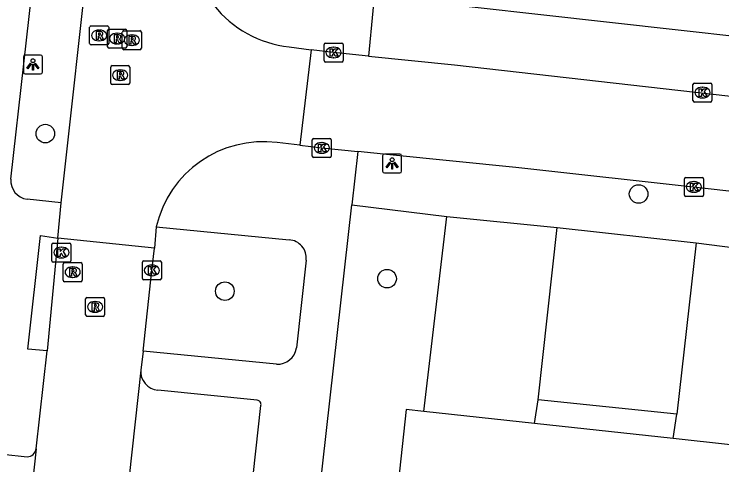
# Model space of a CAD drawing. Extents: x 161928 to 163055, y 386475 to 387428.
# Drawn here: x 162086.04 to 162123.25, y 386927.81 to 386951.52 of the extents above; entities that cross this region are included whole.
import ezdxf

# ---------------------------------------------------------------- set-up
doc = ezdxf.new("R2010")
doc.units = 0
for name, color, linetype in [('IMGEO_Boom', 7, 'Continuous'), ('IMGEO_Kolk', 7, 'Continuous'), ('IMGEO_Lichtpunt', 7, 'Continuous'), ('IMGEO_Pand', 7, 'Continuous'), ('IMGEO_Rijbaan_lokaal_open', 7, 'Continuous'), ('IMGEO_Rioolput', 7, 'Continuous'), ('IMGEO_Voetpad_gesloten', 7, 'Continuous'), ('IMGEO_Voetpad_open', 7, 'Continuous')]:
    doc.layers.add(name, color=color, linetype=linetype)

msp = doc.modelspace()

# ---------------------------------------------------------------- linework, layer by layer
at = {"layer": 'IMGEO_Boom'}
for centre in [(162087.678, 386945.233), (162118.874, 386942.059), (162105.649, 386937.604), (162097.119, 386936.945)]:
    msp.add_circle(centre, 0.489, dxfattribs=at)
at = {"layer": 'IMGEO_Kolk'}
for p, q in [((162102.334, 386949.073), (162102.334, 386949.925)), ((162102.409, 386949.999), (162103.261, 386949.999)), ((162103.335, 386949.925), (162103.335, 386949.073)), ((162102.822, 386949.779), (162102.847, 386949.779)), ((162102.845, 386949.219), (162102.82, 386949.219)), ((162103.261, 386948.999), (162102.409, 386948.999)), ((162121.732, 386946.967), (162121.732, 386947.819)), ((162121.807, 386947.893), (162122.659, 386947.893)), ((162122.22, 386947.673), (162122.245, 386947.673)), ((162122.733, 386947.819), (162122.733, 386946.967)), ((162122.659, 386946.893), (162121.807, 386946.893)), ((162122.243, 386947.113), (162122.218, 386947.113)), ((162101.714, 386944.055), (162101.714, 386944.907)), ((162101.789, 386944.981), (162102.641, 386944.981)), ((162102.202, 386944.761), (162102.227, 386944.761)), ((162102.715, 386944.907), (162102.715, 386944.055)), ((162102.641, 386943.981), (162101.789, 386943.981)), ((162102.225, 386944.201), (162102.2, 386944.201)), ((162121.283, 386942.003), (162121.283, 386942.855)), ((162121.358, 386942.929), (162122.21, 386942.929)), ((162122.284, 386942.855), (162122.284, 386942.003)), ((162121.771, 386942.709), (162121.796, 386942.709)), ((162121.794, 386942.149), (162121.769, 386942.149)), ((162122.21, 386941.929), (162121.358, 386941.929)), ((162088.096, 386939.476), (162088.948, 386939.476)), ((162088.021, 386938.55), (162088.021, 386939.402)), ((162088.509, 386939.256), (162088.534, 386939.256)), ((162089.022, 386939.402), (162089.022, 386938.55)), ((162088.532, 386938.696), (162088.507, 386938.696)), ((162088.948, 386938.476), (162088.096, 386938.476)), ((162092.78, 386937.615), (162092.78, 386938.467)), ((162092.855, 386938.541), (162093.707, 386938.541)), ((162093.781, 386938.467), (162093.781, 386937.615)), ((162093.268, 386938.321), (162093.293, 386938.321)), ((162093.291, 386937.761), (162093.266, 386937.761)), ((162093.707, 386937.541), (162092.855, 386937.541))]:
    msp.add_line(p, q, dxfattribs=at)
for points in [[(162102.334, 386949.073), (162102.334, 386949.925)], [(162102.409, 386949.999), (162103.261, 386949.999)], [(162103.335, 386949.925), (162103.335, 386949.073)], [(162102.655, 386949.699), (162102.778, 386949.699), (162102.778, 386949.548), (162102.908, 386949.699), (162103.072, 386949.699), (162102.926, 386949.548), (162103.079, 386949.299), (162102.927, 386949.299), (162102.842, 386949.463), (162102.778, 386949.396), (162102.778, 386949.299), (162102.655, 386949.299), (162102.655, 386949.699)], [(162103.261, 386948.999), (162102.409, 386948.999)], [(162121.732, 386946.967), (162121.732, 386947.819)], [(162121.807, 386947.893), (162122.659, 386947.893)], [(162122.733, 386947.819), (162122.733, 386946.967)], [(162122.053, 386947.593), (162122.176, 386947.593), (162122.176, 386947.442), (162122.306, 386947.593), (162122.47, 386947.593), (162122.324, 386947.442), (162122.477, 386947.193), (162122.325, 386947.193), (162122.24, 386947.357), (162122.176, 386947.29), (162122.176, 386947.193), (162122.053, 386947.193), (162122.053, 386947.593)], [(162122.659, 386946.893), (162121.807, 386946.893)], [(162101.714, 386944.055), (162101.714, 386944.907)], [(162101.789, 386944.981), (162102.641, 386944.981)], [(162102.035, 386944.681), (162102.158, 386944.681), (162102.158, 386944.53), (162102.288, 386944.681), (162102.452, 386944.681), (162102.306, 386944.53), (162102.459, 386944.281), (162102.307, 386944.281), (162102.222, 386944.445), (162102.158, 386944.378), (162102.158, 386944.281), (162102.035, 386944.281), (162102.035, 386944.681)], [(162102.715, 386944.907), (162102.715, 386944.055)], [(162102.641, 386943.981), (162101.789, 386943.981)], [(162121.283, 386942.003), (162121.283, 386942.855)], [(162121.358, 386942.929), (162122.21, 386942.929)], [(162122.284, 386942.855), (162122.284, 386942.003)], [(162121.604, 386942.629), (162121.727, 386942.629), (162121.727, 386942.478), (162121.857, 386942.629), (162122.021, 386942.629), (162121.875, 386942.478), (162122.028, 386942.229), (162121.876, 386942.229), (162121.791, 386942.393), (162121.727, 386942.326), (162121.727, 386942.229), (162121.604, 386942.229), (162121.604, 386942.629)], [(162122.21, 386941.929), (162121.358, 386941.929)], [(162088.096, 386939.476), (162088.948, 386939.476)], [(162088.021, 386938.55), (162088.021, 386939.402)], [(162088.342, 386939.176), (162088.465, 386939.176), (162088.465, 386939.025), (162088.595, 386939.176), (162088.759, 386939.176), (162088.613, 386939.025), (162088.766, 386938.776), (162088.614, 386938.776), (162088.529, 386938.94), (162088.465, 386938.873), (162088.465, 386938.776), (162088.342, 386938.776), (162088.342, 386939.176)], [(162089.022, 386939.402), (162089.022, 386938.55)], [(162088.948, 386938.476), (162088.096, 386938.476)], [(162092.78, 386937.615), (162092.78, 386938.467)], [(162092.855, 386938.541), (162093.707, 386938.541)], [(162093.781, 386938.467), (162093.781, 386937.615)], [(162093.101, 386938.241), (162093.224, 386938.241), (162093.224, 386938.09), (162093.354, 386938.241), (162093.518, 386938.241), (162093.372, 386938.09), (162093.525, 386937.841), (162093.373, 386937.841), (162093.288, 386938.005), (162093.224, 386937.938), (162093.224, 386937.841), (162093.101, 386937.841), (162093.101, 386938.241)], [(162093.707, 386937.541), (162092.855, 386937.541)]]:
    msp.add_lwpolyline(points, dxfattribs=at)
for centre, start, end in [((162102.411, 386949.923), 91.552, 178.448), ((162102.411, 386949.923), 91.552, 178.448), ((162103.259, 386949.923), 1.552, 88.448), ((162103.259, 386949.923), 1.552, 88.448), ((162102.411, 386949.075), 181.552, 268.448), ((162102.411, 386949.075), 181.552, 268.448), ((162103.259, 386949.075), 271.552, 358.448), ((162103.259, 386949.075), 271.552, 358.448), ((162121.809, 386947.817), 91.552, 178.448), ((162121.809, 386947.817), 91.552, 178.448), ((162122.657, 386947.817), 1.552, 88.448), ((162122.657, 386947.817), 1.552, 88.448), ((162121.809, 386946.969), 181.552, 268.448), ((162121.809, 386946.969), 181.552, 268.448), ((162122.657, 386946.969), 271.552, 358.448), ((162122.657, 386946.969), 271.552, 358.448), ((162101.791, 386944.905), 91.552, 178.448), ((162101.791, 386944.905), 91.552, 178.448), ((162102.639, 386944.905), 1.552, 88.448), ((162102.639, 386944.905), 1.552, 88.448), ((162101.791, 386944.057), 181.552, 268.448), ((162101.791, 386944.057), 181.552, 268.448), ((162102.639, 386944.057), 271.552, 358.448), ((162102.639, 386944.057), 271.552, 358.448), ((162121.36, 386942.853), 91.552, 178.448), ((162121.36, 386942.853), 91.552, 178.448), ((162122.208, 386942.853), 1.552, 88.448), ((162122.208, 386942.853), 1.552, 88.448), ((162121.36, 386942.005), 181.552, 268.448), ((162121.36, 386942.005), 181.552, 268.448), ((162122.208, 386942.005), 271.552, 358.448), ((162122.208, 386942.005), 271.552, 358.448), ((162088.098, 386939.4), 91.552, 178.448), ((162088.098, 386939.4), 91.552, 178.448), ((162088.946, 386939.4), 1.552, 88.448), ((162088.946, 386939.4), 1.552, 88.448), ((162088.098, 386938.552), 181.552, 268.448), ((162088.098, 386938.552), 181.552, 268.448), ((162088.946, 386938.552), 271.552, 358.448), ((162088.946, 386938.552), 271.552, 358.448), ((162092.857, 386938.465), 91.552, 178.448), ((162092.857, 386938.465), 91.552, 178.448), ((162093.705, 386938.465), 1.552, 88.448), ((162093.705, 386938.465), 1.552, 88.448), ((162092.857, 386937.617), 181.552, 268.448), ((162092.857, 386937.617), 181.552, 268.448), ((162093.705, 386937.617), 271.552, 358.448), ((162093.705, 386937.617), 271.552, 358.448)]:
    msp.add_arc(centre, 0.0765, start, end, dxfattribs=at)
for centre, major_axis, ratio, start_param, end_param in [((162102.821, 386949.499), (-0.387, 0.002), 0.722429, 4.712389, 7.853982), ((162102.846, 386949.499), (-0.39, 0.002), 0.717154, 1.570796, 4.712389), ((162122.219, 386947.393), (-0.387, 0.002), 0.722429, 4.712389, 7.853982), ((162122.244, 386947.393), (-0.39, 0.002), 0.717154, 1.570796, 4.712389), ((162102.201, 386944.481), (-0.387, 0.002), 0.722429, 4.712389, 7.853982), ((162102.226, 386944.481), (-0.39, 0.002), 0.717154, 1.570796, 4.712389), ((162121.77, 386942.429), (-0.387, 0.002), 0.722429, 4.712389, 7.853982), ((162121.795, 386942.429), (-0.39, 0.002), 0.717154, 1.570796, 4.712389), ((162088.508, 386938.976), (-0.387, 0.002), 0.722429, 4.712389, 7.853982), ((162088.533, 386938.976), (-0.39, 0.002), 0.717154, 1.570796, 4.712389), ((162093.267, 386938.041), (-0.387, 0.002), 0.722429, 4.712389, 7.853982), ((162093.292, 386938.041), (-0.39, 0.002), 0.717154, 1.570796, 4.712389)]:
    msp.add_ellipse(centre, major_axis=major_axis, ratio=ratio, start_param=start_param, end_param=end_param, dxfattribs=at)
at = {"layer": 'IMGEO_Lichtpunt'}
for p, q in [((162086.526, 386949.272), (162086.526, 386948.465)), ((162086.526, 386949.272), (162086.526, 386948.465)), ((162087.428, 386949.367), (162086.62, 386949.367)), ((162087.428, 386949.367), (162086.62, 386949.367)), ((162087.522, 386948.465), (162087.522, 386949.272)), ((162087.522, 386948.465), (162087.522, 386949.272)), ((162086.62, 386948.371), (162087.428, 386948.371)), ((162086.62, 386948.371), (162087.428, 386948.371)), ((162105.414, 386944.064), (162105.414, 386943.257)), ((162105.414, 386944.064), (162105.414, 386943.257)), ((162106.316, 386944.159), (162105.508, 386944.159)), ((162106.316, 386944.159), (162105.508, 386944.159)), ((162106.41, 386943.257), (162106.41, 386944.064)), ((162106.41, 386943.257), (162106.41, 386944.064)), ((162105.508, 386943.163), (162106.316, 386943.163)), ((162105.508, 386943.163), (162106.316, 386943.163))]:
    msp.add_line(p, q, dxfattribs=at)
for points in [[(162086.9, 386948.936), (162086.939, 386948.908), (162086.751, 386948.646), (162086.713, 386948.673), (162086.9, 386948.936)], [(162087.002, 386948.888), (162087.049, 386948.888), (162087.049, 386948.566), (162087.002, 386948.566), (162087.002, 386948.888)], [(162087.112, 386948.908), (162087.15, 386948.935), (162087.337, 386948.673), (162087.298, 386948.645), (162087.112, 386948.908)], [(162105.788, 386943.728), (162105.827, 386943.7), (162105.639, 386943.438), (162105.601, 386943.465), (162105.788, 386943.728)], [(162105.89, 386943.68), (162105.937, 386943.68), (162105.937, 386943.358), (162105.89, 386943.358), (162105.89, 386943.68)], [(162106, 386943.7), (162106.038, 386943.727), (162106.225, 386943.465), (162106.186, 386943.437), (162106, 386943.7)]]:
    msp.add_lwpolyline(points, dxfattribs=at)
for centre in [(162087.025, 386949.07), (162105.913, 386943.862)]:
    msp.add_circle(centre, 0.0994, dxfattribs=at)
for centre, start, end in [((162086.62, 386949.272), 90, 180), ((162086.62, 386949.272), 90, 180), ((162087.428, 386949.272), 0, 90), ((162087.428, 386949.272), 0, 90), ((162086.62, 386948.465), 180, 270), ((162086.62, 386948.465), 180, 270), ((162087.428, 386948.465), 270, 0), ((162087.428, 386948.465), 270, 360), ((162105.508, 386944.064), 90, 180), ((162105.508, 386944.064), 90, 180), ((162106.316, 386944.064), 0, 90), ((162106.316, 386944.064), 0, 90), ((162105.508, 386943.257), 180, 270), ((162105.508, 386943.257), 180, 270), ((162106.316, 386943.257), 270, 0), ((162106.316, 386943.257), 270, 360)]:
    msp.add_arc(centre, 0.0946, start, end, dxfattribs=at)
at = {"layer": 'IMGEO_Pand'}
for points in [[(162107.583, 386930.614), (162106.651, 386930.715), (162104.628, 386912.06), (162125.661, 386909.778)], [(162113.398, 386929.983), (162107.583, 386930.614)], [(162120.69, 386929.192), (162113.398, 386929.983)], [(162126.717, 386928.538), (162120.69, 386929.192)]]:
    msp.add_lwpolyline(points, dxfattribs=at)
at = {"layer": 'IMGEO_Rijbaan_lokaal_open'}
for points in [[(162088.516, 386941.59), (162090.068, 386955.665)], [(162100.497, 386949.798), (162101.654, 386949.639)], [(162101.654, 386949.639), (162101.068, 386944.624)], [(162104.668, 386949.313), (162102.835, 386949.499), (162101.654, 386949.639)], [(162104.668, 386949.313), (162109.188, 386948.853), (162150.621, 386944.151), (162154.226, 386943.737)], [(162101.068, 386944.624), (162099.871, 386944.758)], [(162101.068, 386944.624), (162102.215, 386944.481), (162104.108, 386944.29)], [(162153.716, 386938.744), (162151.574, 386939), (162129.076, 386941.601), (162122.372, 386942.346), (162112.423, 386943.452), (162105.799, 386944.119), (162104.108, 386944.29)], [(162088.34, 386939.739), (162088.516, 386941.59)], [(162093.513, 386940.322), (162093.422, 386939.204)], [(162088.34, 386939.739), (162087.775, 386933.809)], [(162093.422, 386939.204), (162088.34, 386939.739)], [(162092.825, 386933.795), (162093.281, 386938.041), (162093.422, 386939.204)], [(162087.202, 386928.662), (162087.775, 386933.809)], [(162092.825, 386933.795), (162092.691, 386932.799)], [(162092.691, 386932.799), (162088.711, 386896.367)], [(162087.202, 386928.662), (162083.328, 386893.374), (162081.119, 386873.495), (162080.519, 386868.055)]]:
    msp.add_lwpolyline(points, dxfattribs=at)
for centre, radius, start, end in [((162101.127, 386955.623), 5.859, 173.0248, 263.8251), ((162099.13, 386939.046), 5.76, 82.609, 167.1982)]:
    msp.add_arc(centre, radius, start, end, dxfattribs=at)
at = {"layer": 'IMGEO_Rioolput'}
for p, q in [((162090.008, 386949.972), (162090.008, 386950.824)), ((162090.083, 386950.898), (162090.935, 386950.898)), ((162090.496, 386950.678), (162090.521, 386950.678)), ((162090.954, 386949.806), (162090.954, 386950.658)), ((162091.009, 386950.824), (162091.009, 386949.972)), ((162091.029, 386950.732), (162091.881, 386950.732)), ((162091.801, 386950.648), (162092.653, 386950.648)), ((162091.955, 386950.658), (162091.955, 386949.806)), ((162091.442, 386950.512), (162091.467, 386950.512)), ((162091.726, 386949.722), (162091.726, 386950.574)), ((162092.214, 386950.428), (162092.239, 386950.428)), ((162092.727, 386950.574), (162092.727, 386949.722)), ((162090.935, 386949.898), (162090.083, 386949.898)), ((162090.519, 386950.118), (162090.494, 386950.118)), ((162091.465, 386949.952), (162091.44, 386949.952)), ((162092.237, 386949.868), (162092.212, 386949.868)), ((162091.881, 386949.732), (162091.029, 386949.732)), ((162092.653, 386949.648), (162091.801, 386949.648)), ((162091.189, 386948.809), (162092.041, 386948.809)), ((162091.114, 386947.883), (162091.114, 386948.735)), ((162091.602, 386948.589), (162091.627, 386948.589)), ((162092.115, 386948.735), (162092.115, 386947.883)), ((162091.625, 386948.029), (162091.6, 386948.029)), ((162092.041, 386947.809), (162091.189, 386947.809)), ((162088.615, 386937.52), (162088.615, 386938.372)), ((162088.69, 386938.446), (162089.542, 386938.446)), ((162089.616, 386938.372), (162089.616, 386937.52)), ((162089.103, 386938.226), (162089.128, 386938.226)), ((162089.126, 386937.666), (162089.101, 386937.666)), ((162089.542, 386937.446), (162088.69, 386937.446)), ((162089.793, 386935.694), (162089.793, 386936.546)), ((162089.868, 386936.62), (162090.72, 386936.62)), ((162090.794, 386936.546), (162090.794, 386935.694)), ((162090.281, 386936.4), (162090.306, 386936.4)), ((162090.304, 386935.84), (162090.279, 386935.84)), ((162090.72, 386935.62), (162089.868, 386935.62))]:
    msp.add_line(p, q, dxfattribs=at)
for points in [[(162090.008, 386949.972), (162090.008, 386950.824)], [(162090.083, 386950.898), (162090.935, 386950.898)], [(162090.954, 386949.806), (162090.954, 386950.658)], [(162091.009, 386950.824), (162091.009, 386949.972)], [(162091.029, 386950.732), (162091.881, 386950.732)], [(162091.801, 386950.648), (162092.653, 386950.648)], [(162091.955, 386950.658), (162091.955, 386949.806)], [(162090.597, 386950.596), (162090.345, 386950.598), (162090.345, 386950.198)], [(162090.345, 386950.198), (162090.469, 386950.198), (162090.469, 386950.36), (162090.48, 386950.36)], [(162090.523, 386950.517), (162090.469, 386950.517), (162090.469, 386950.436)], [(162090.469, 386950.436), (162090.521, 386950.436)], [(162090.527, 386950.331), (162090.598, 386950.198), (162090.738, 386950.198), (162090.673, 386950.324)], [(162091.543, 386950.43), (162091.291, 386950.432), (162091.291, 386950.032)], [(162091.469, 386950.351), (162091.415, 386950.351), (162091.415, 386950.27)], [(162091.415, 386950.27), (162091.467, 386950.27)], [(162091.726, 386949.722), (162091.726, 386950.574)], [(162092.315, 386950.346), (162092.063, 386950.348), (162092.063, 386949.948)], [(162092.241, 386950.267), (162092.187, 386950.267), (162092.187, 386950.186)], [(162092.727, 386950.574), (162092.727, 386949.722)], [(162090.935, 386949.898), (162090.083, 386949.898)], [(162091.291, 386950.032), (162091.415, 386950.032), (162091.415, 386950.194), (162091.426, 386950.194)], [(162091.473, 386950.165), (162091.544, 386950.032), (162091.684, 386950.032), (162091.619, 386950.158)], [(162092.063, 386949.948), (162092.187, 386949.948), (162092.187, 386950.11), (162092.198, 386950.11)], [(162092.187, 386950.186), (162092.239, 386950.186)], [(162092.245, 386950.081), (162092.316, 386949.948), (162092.456, 386949.948), (162092.391, 386950.074)], [(162091.881, 386949.732), (162091.029, 386949.732)], [(162092.653, 386949.648), (162091.801, 386949.648)], [(162091.189, 386948.809), (162092.041, 386948.809)], [(162091.114, 386947.883), (162091.114, 386948.735)], [(162091.703, 386948.507), (162091.451, 386948.509), (162091.451, 386948.109)], [(162091.629, 386948.428), (162091.575, 386948.428), (162091.575, 386948.347)], [(162092.115, 386948.735), (162092.115, 386947.883)], [(162091.451, 386948.109), (162091.575, 386948.109), (162091.575, 386948.271), (162091.586, 386948.271)], [(162091.575, 386948.347), (162091.627, 386948.347)], [(162091.633, 386948.242), (162091.704, 386948.109), (162091.844, 386948.109), (162091.779, 386948.235)], [(162092.041, 386947.809), (162091.189, 386947.809)], [(162088.615, 386937.52), (162088.615, 386938.372)], [(162088.69, 386938.446), (162089.542, 386938.446)], [(162089.616, 386938.372), (162089.616, 386937.52)], [(162089.204, 386938.144), (162088.952, 386938.146), (162088.952, 386937.746)], [(162089.13, 386938.065), (162089.076, 386938.065), (162089.076, 386937.984)], [(162089.076, 386937.984), (162089.128, 386937.984)], [(162088.952, 386937.746), (162089.076, 386937.746), (162089.076, 386937.908), (162089.087, 386937.908)], [(162089.134, 386937.879), (162089.205, 386937.746), (162089.345, 386937.746), (162089.28, 386937.872)], [(162089.542, 386937.446), (162088.69, 386937.446)], [(162089.793, 386935.694), (162089.793, 386936.546)], [(162089.868, 386936.62), (162090.72, 386936.62)], [(162090.794, 386936.546), (162090.794, 386935.694)], [(162090.382, 386936.318), (162090.13, 386936.32), (162090.13, 386935.92)], [(162090.308, 386936.239), (162090.254, 386936.239), (162090.254, 386936.158)], [(162090.254, 386936.158), (162090.306, 386936.158)], [(162090.13, 386935.92), (162090.254, 386935.92), (162090.254, 386936.082), (162090.265, 386936.082)], [(162090.312, 386936.053), (162090.383, 386935.92), (162090.523, 386935.92), (162090.458, 386936.046)], [(162090.72, 386935.62), (162089.868, 386935.62)]]:
    msp.add_lwpolyline(points, dxfattribs=at)
for centre, radius, start, end in [((162090.085, 386950.822), 0.0765, 91.552, 178.448), ((162090.085, 386950.822), 0.0765, 91.552, 178.448), ((162090.933, 386950.822), 0.0765, 1.552, 88.448), ((162090.933, 386950.822), 0.0765, 1.552, 88.448), ((162091.031, 386950.656), 0.0765, 91.552, 178.448), ((162091.031, 386950.656), 0.0765, 91.552, 178.448), ((162091.803, 386950.572), 0.0765, 91.552, 178.448), ((162091.803, 386950.572), 0.0765, 91.552, 178.448), ((162091.879, 386950.656), 0.0765, 1.552, 88.448), ((162091.879, 386950.656), 0.0765, 1.552, 88.448), ((162092.651, 386950.572), 0.0765, 1.552, 88.448), ((162092.651, 386950.572), 0.0765, 1.552, 88.448), ((162090.479, 386950.307), 0.0533, 26.0293, 88.6989), ((162090.505, 386950.625), 0.19, 274.7715, 282.9687), ((162090.529, 386950.421), 0.0964, 77.0061, 93.1865), ((162090.543, 386950.478), 0.0378, 276.6634, 79.6772), ((162090.596, 386950.486), 0.109, 350.3612, 89.416), ((162090.594, 386950.486), 0.112, 277.5842, 350.9817), ((162090.578, 386950.271), 0.108, 29.5134, 73.7905), ((162091.451, 386950.459), 0.19, 274.7715, 282.9687), ((162091.475, 386950.255), 0.0964, 77.0061, 93.1865), ((162091.489, 386950.312), 0.0378, 276.6634, 79.6772), ((162091.542, 386950.32), 0.109, 350.3612, 89.416), ((162091.54, 386950.32), 0.112, 277.5842, 350.9817), ((162092.247, 386950.171), 0.0964, 77.0061, 93.1865), ((162092.261, 386950.228), 0.0378, 276.6634, 79.6772), ((162092.314, 386950.236), 0.109, 350.3612, 89.416), ((162090.085, 386949.974), 0.0765, 181.552, 268.448), ((162090.085, 386949.974), 0.0765, 181.552, 268.448), ((162090.933, 386949.974), 0.0765, 271.552, 358.448), ((162090.933, 386949.974), 0.0765, 271.552, 358.448), ((162091.425, 386950.141), 0.0533, 26.0293, 88.6989), ((162091.524, 386950.105), 0.108, 29.5134, 73.7905), ((162092.197, 386950.057), 0.0533, 26.0293, 88.6989), ((162092.223, 386950.375), 0.19, 274.7715, 282.9687), ((162092.312, 386950.236), 0.112, 277.5842, 350.9817), ((162092.296, 386950.021), 0.108, 29.5134, 73.7905), ((162091.031, 386949.808), 0.0765, 181.552, 268.448), ((162091.031, 386949.808), 0.0765, 181.552, 268.448), ((162091.803, 386949.724), 0.0765, 181.552, 268.448), ((162091.803, 386949.724), 0.0765, 181.552, 268.448), ((162091.879, 386949.808), 0.0765, 271.552, 358.448), ((162091.879, 386949.808), 0.0765, 271.552, 358.448), ((162092.651, 386949.724), 0.0765, 271.552, 358.448), ((162092.651, 386949.724), 0.0765, 271.552, 358.448), ((162091.191, 386948.733), 0.0765, 91.552, 178.448), ((162091.191, 386948.733), 0.0765, 91.552, 178.448), ((162092.039, 386948.733), 0.0765, 1.552, 88.448), ((162092.039, 386948.733), 0.0765, 1.552, 88.448), ((162091.635, 386948.332), 0.0964, 77.0061, 93.1865), ((162091.649, 386948.389), 0.0378, 276.6634, 79.6772), ((162091.702, 386948.397), 0.109, 350.3612, 89.416), ((162091.7, 386948.397), 0.112, 277.5842, 350.9817), ((162091.585, 386948.218), 0.0533, 26.0293, 88.6989), ((162091.611, 386948.536), 0.19, 274.7715, 282.9687), ((162091.684, 386948.182), 0.108, 29.5134, 73.7905), ((162091.191, 386947.885), 0.0765, 181.552, 268.448), ((162091.191, 386947.885), 0.0765, 181.552, 268.448), ((162092.039, 386947.885), 0.0765, 271.552, 358.448), ((162092.039, 386947.885), 0.0765, 271.552, 358.448), ((162088.692, 386938.37), 0.0765, 91.552, 178.448), ((162088.692, 386938.37), 0.0765, 91.552, 178.448), ((162089.54, 386938.37), 0.0765, 1.552, 88.448), ((162089.54, 386938.37), 0.0765, 1.552, 88.448), ((162089.112, 386938.173), 0.19, 274.7715, 282.9687), ((162089.136, 386937.969), 0.0964, 77.0061, 93.1865), ((162089.15, 386938.026), 0.0378, 276.6634, 79.6772), ((162089.203, 386938.034), 0.109, 350.3612, 89.416), ((162089.201, 386938.034), 0.112, 277.5842, 350.9817), ((162089.086, 386937.855), 0.0533, 26.0293, 88.6989), ((162089.185, 386937.819), 0.108, 29.5134, 73.7905), ((162088.692, 386937.522), 0.0765, 181.552, 268.448), ((162088.692, 386937.522), 0.0765, 181.552, 268.448), ((162089.54, 386937.522), 0.0765, 271.552, 358.448), ((162089.54, 386937.522), 0.0765, 271.552, 358.448), ((162089.87, 386936.544), 0.0765, 91.552, 178.448), ((162089.87, 386936.544), 0.0765, 91.552, 178.448), ((162090.718, 386936.544), 0.0765, 1.552, 88.448), ((162090.718, 386936.544), 0.0765, 1.552, 88.448), ((162090.29, 386936.347), 0.19, 274.7715, 282.9687), ((162090.314, 386936.143), 0.0964, 77.0061, 93.1865), ((162090.328, 386936.2), 0.0378, 276.6634, 79.6772), ((162090.381, 386936.208), 0.109, 350.3612, 89.416), ((162090.379, 386936.208), 0.112, 277.5842, 350.9817), ((162090.363, 386935.993), 0.108, 29.5134, 73.7905), ((162090.264, 386936.029), 0.0533, 26.0293, 88.6989), ((162089.87, 386935.696), 0.0765, 181.552, 268.448), ((162089.87, 386935.696), 0.0765, 181.552, 268.448), ((162090.718, 386935.696), 0.0765, 271.552, 358.448), ((162090.718, 386935.696), 0.0765, 271.552, 358.448)]:
    msp.add_arc(centre, radius, start, end, dxfattribs=at)
for centre, major_axis, ratio, start_param, end_param in [((162090.495, 386950.398), (-0.387, 0.002), 0.722429, 4.712389, 7.853982), ((162090.52, 386950.398), (-0.39, 0.002), 0.717154, 1.570796, 4.712389), ((162091.441, 386950.232), (-0.387, 0.002), 0.722429, 4.712389, 7.853982), ((162091.466, 386950.232), (-0.39, 0.002), 0.717154, 1.570796, 4.712389), ((162092.213, 386950.148), (-0.387, 0.002), 0.722429, 4.712389, 7.853982), ((162092.238, 386950.148), (-0.39, 0.002), 0.717154, 1.570796, 4.712389), ((162091.601, 386948.309), (-0.387, 0.002), 0.722429, 4.712389, 7.853982), ((162091.626, 386948.309), (-0.39, 0.002), 0.717154, 1.570796, 4.712389), ((162089.102, 386937.946), (-0.387, 0.002), 0.722429, 4.712389, 7.853982), ((162089.127, 386937.946), (-0.39, 0.002), 0.717154, 1.570796, 4.712389), ((162090.28, 386936.12), (-0.387, 0.002), 0.722429, 4.712389, 7.853982), ((162090.305, 386936.12), (-0.39, 0.002), 0.717154, 1.570796, 4.712389)]:
    msp.add_ellipse(centre, major_axis=major_axis, ratio=ratio, start_param=start_param, end_param=end_param, dxfattribs=at)
at = {"layer": 'IMGEO_Voetpad_gesloten'}
msp.add_lwpolyline([(162087.775, 386933.809), (162086.755, 386933.901), (162087.423, 386939.883), (162088.34, 386939.739)], dxfattribs=at)
at = {"layer": 'IMGEO_Voetpad_open'}
for points in [[(162085.869, 386942.836), (162087.232, 386954.979)], [(162105.127, 386954.086), (162104.668, 386949.313)], [(162160.037, 386946.303), (162106.663, 386952.287)], [(162104.108, 386944.29), (162103.8, 386941.487)], [(162088.516, 386941.59), (162086.716, 386941.783)], [(162099.956, 386907.286), (162103.8, 386941.487)], [(162103.8, 386941.487), (162108.784, 386940.868)], [(162107.583, 386930.614), (162108.784, 386940.868)], [(162108.784, 386940.868), (162114.586, 386940.287)], [(162093.513, 386940.322), (162100.492, 386939.644)], [(162113.596, 386931.233), (162114.586, 386940.287)], [(162114.586, 386940.287), (162121.901, 386939.481)], [(162121.901, 386939.481), (162120.884, 386930.474)], [(162121.901, 386939.481), (162127.915, 386938.713)], [(162101.386, 386938.584), (162100.883, 386933.96)], [(162099.829, 386933.104), (162092.825, 386933.795)], [(162098.812, 386931.214), (162093.595, 386931.745)], [(162095.28, 386896.824), (162099.016, 386930.929)], [(162113.398, 386929.983), (162113.596, 386931.233)], [(162120.884, 386930.474), (162113.596, 386931.233)], [(162120.69, 386929.192), (162120.884, 386930.474)], [(162085.447, 386928.366), (162086.72, 386928.238)]]:
    msp.add_lwpolyline(points, dxfattribs=at)
for centre, radius, start, end in [((162086.829, 386942.741), 0.964, 174.3373, 263.2869), ((162100.447, 386938.699), 0.946, 352.9864, 87.302), ((162099.889, 386934.108), 1.005, 266.6037, 351.5594), ((162093.671, 386932.725), 0.983, 175.6709, 265.5675), ((162098.789, 386930.982), 0.233, 346.7896, 84.3998), ((162086.711, 386928.735), 0.497, 271.0757, 351.5984)]:
    msp.add_arc(centre, radius, start, end, dxfattribs=at)

doc.saveas('drawing.dxf')
